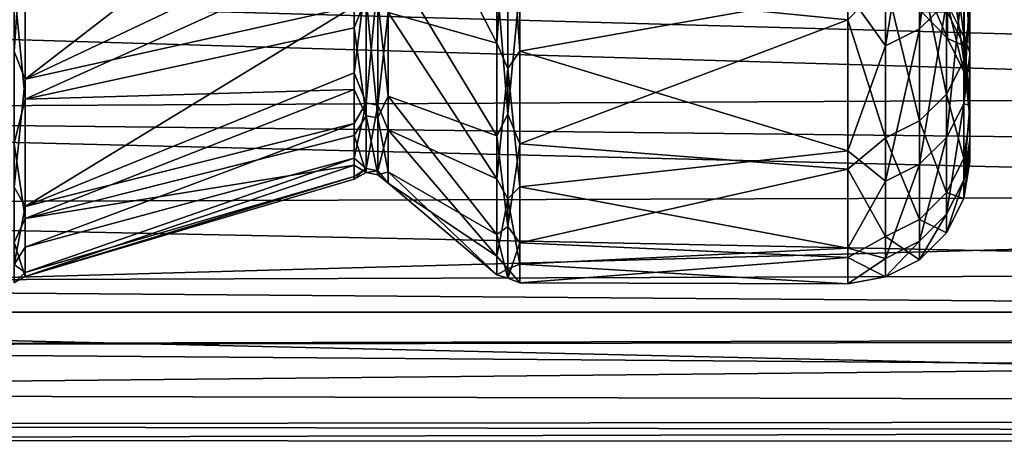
# Model space of a CAD drawing. Header units: millimetres. Extents: x -41 to 9, y -3 to 403.
# Tile 259 of 505: x -35.78 to -31.73, y 300.16 to 301.93. Entities that reach past the tile are written whole.
import ezdxf

# ---------------------------------------------------------------- set-up
doc = ezdxf.new("R2010")
doc.units = ezdxf.units.MM
doc.header["$LTSCALE"] = 81.481481
for name, color, linetype in [('1141', 7, 'CONTINUOUS'), ('1153', 7, 'CONTINUOUS'), ('1163', 7, 'CONTINUOUS'), ('1166', 7, 'CONTINUOUS'), ('1167', 7, 'CONTINUOUS'), ('1169', 7, 'CONTINUOUS'), ('1172', 7, 'CONTINUOUS'), ('1173', 7, 'CONTINUOUS'), ('1176', 7, 'CONTINUOUS'), ('1178', 7, 'CONTINUOUS'), ('1222', 7, 'CONTINUOUS'), ('1225', 7, 'CONTINUOUS')]:
    doc.layers.add(name, color=color, linetype=linetype)

msp = doc.modelspace()

# ---------------------------------------------------------------- linework, layer by layer
at = {"layer": '1141', "linetype": 'Continuous'}
for points in [[(-40.875, 301.8505, 55.1918), (-40.875, 302.327, 58.328), (-27.06, 324.1132, 53.2769), (-40.875, 301.8505, 55.1918)], [(-27.06, 324.0016, 52.2752), (-40.875, 301.8505, 55.1918), (-27.06, 324.1132, 53.2769), (-27.06, 324.0016, 52.2752)], [(-40.875, 301.9888, 45.6989), (-40.875, 301.6809, 48.8552), (-27.06, 324.046, 49.2555), (-40.875, 301.9888, 45.6989)], [(-27.06, 324.046, 49.2555), (-40.875, 301.6809, 48.8552), (-27.06, 323.968, 50.2605), (-27.06, 324.046, 49.2555)], [(-40.875, 301.6347, 52.0273), (-40.875, 301.8505, 55.1918), (-27.06, 324.0016, 52.2752), (-40.875, 301.6347, 52.0273)], [(-27.06, 323.9532, 51.2683), (-40.875, 301.6347, 52.0273), (-27.06, 324.0016, 52.2752), (-27.06, 323.9532, 51.2683)], [(-40.875, 301.6809, 48.8552), (-40.875, 301.6347, 52.0273), (-27.06, 323.968, 50.2605), (-40.875, 301.6809, 48.8552)], [(-27.06, 323.968, 50.2605), (-40.875, 301.6347, 52.0273), (-27.06, 323.9532, 51.2683), (-27.06, 323.968, 50.2605)]]:
    msp.add_3dface(points, dxfattribs=at)
at = {"layer": '1153', "linetype": 'Continuous'}
for points in [[(-32.375, 302.7909, 38.8261), (-32.375, 301.9323, 41.8583), (-33.7215, 302.0664, 41.3166), (-32.375, 302.7909, 38.8261)], [(-32.375, 302.0439, 60.5947), (-33.7215, 302.5952, 62.5588), (-33.7215, 301.8038, 59.5892), (-32.375, 302.0439, 60.5947)], [(-32.375, 301.9323, 41.8583), (-33.7215, 301.4238, 44.322), (-33.7215, 302.0664, 41.3166), (-32.375, 301.9323, 41.8583)], [(-32.375, 301.3951, 57.5101), (-32.375, 302.0439, 60.5947), (-33.7215, 301.8038, 59.5892), (-32.375, 301.3951, 57.5101)], [(-32.375, 301.9323, 41.8583), (-32.375, 301.3201, 44.9511), (-33.7215, 301.4238, 44.322), (-32.375, 301.9323, 41.8583)], [(-32.375, 301.3951, 57.5101), (-33.7215, 301.8038, 59.5892), (-33.7215, 301.2478, 56.5666), (-32.375, 301.3951, 57.5101)], [(-32.375, 301.3201, 44.9511), (-33.7215, 301.0188, 47.3685), (-33.7215, 301.4238, 44.322), (-32.375, 301.3201, 44.9511)], [(-32.375, 300.9965, 54.3835), (-32.375, 301.3951, 57.5101), (-33.7215, 301.2478, 56.5666), (-32.375, 300.9965, 54.3835)], [(-32.375, 301.3201, 44.9511), (-32.375, 300.9587, 48.084), (-33.7215, 301.0188, 47.3685), (-32.375, 301.3201, 44.9511)], [(-32.375, 300.9965, 54.3835), (-33.7215, 301.2478, 56.5666), (-33.7215, 300.9305, 53.5097), (-32.375, 300.9965, 54.3835)], [(-32.375, 300.9587, 48.084), (-33.7215, 300.854, 50.4374), (-33.7215, 301.0188, 47.3685), (-32.375, 300.9587, 48.084)], [(-32.375, 300.8507, 51.2349), (-32.375, 300.9965, 54.3835), (-33.7215, 300.9305, 53.5097), (-32.375, 300.8507, 51.2349)], [(-32.375, 300.9587, 48.084), (-32.375, 300.8507, 51.2349), (-33.7215, 300.854, 50.4374), (-32.375, 300.9587, 48.084)], [(-32.375, 300.8507, 51.2349), (-33.7215, 300.9305, 53.5097), (-33.7215, 300.854, 50.4374), (-32.375, 300.8507, 51.2349)]]:
    msp.add_3dface(points, dxfattribs=at)
at = {"layer": '1163', "linetype": 'Continuous'}
for points in [[(-31.9663, 302.3838, 57.3288), (-31.8983, 301.8598, 54.2932), (-31.9663, 301.9965, 54.2814), (-31.9663, 302.3838, 57.3288)], [(-31.8983, 302.2485, 57.3515), (-31.8983, 301.8598, 54.2932), (-31.9663, 302.3838, 57.3288), (-31.8983, 302.2485, 57.3515)], [(-31.875, 302.2764, 58.3491), (-31.875, 301.7984, 55.2093), (-31.8983, 302.2485, 57.3515), (-31.875, 302.2764, 58.3491)], [(-31.8983, 302.2485, 57.3515), (-31.875, 301.7984, 55.2093), (-31.8983, 301.8598, 54.2932), (-31.8983, 302.2485, 57.3515)], [(-31.8983, 301.8255, 48.1324), (-31.8983, 302.18, 45.07), (-31.9663, 301.9623, 48.1427), (-31.8983, 301.8255, 48.1324)], [(-31.8983, 301.8255, 48.1324), (-31.875, 301.9338, 45.7039), (-31.8983, 302.18, 45.07), (-31.8983, 301.8255, 48.1324)], [(-31.9663, 301.9965, 54.2814), (-31.9663, 301.8557, 51.2128), (-32.0726, 302.1063, 54.2719), (-31.9663, 301.9965, 54.2814)], [(-32.0726, 302.1063, 54.2719), (-31.9663, 301.8557, 51.2128), (-32.0726, 301.9659, 51.2121), (-32.0726, 302.1063, 54.2719)], [(-31.8983, 301.8598, 54.2932), (-31.8983, 301.7185, 51.2135), (-31.9663, 301.9965, 54.2814), (-31.8983, 301.8598, 54.2932)], [(-31.9663, 301.9965, 54.2814), (-31.8983, 301.7185, 51.2135), (-31.9663, 301.8557, 51.2128), (-31.9663, 301.9965, 54.2814)], [(-31.9663, 301.8557, 51.2128), (-31.9663, 301.9623, 48.1427), (-32.0726, 301.9659, 51.2121), (-31.9663, 301.8557, 51.2128)], [(-31.9663, 301.8557, 51.2128), (-31.8983, 301.8255, 48.1324), (-31.9663, 301.9623, 48.1427), (-31.9663, 301.8557, 51.2128)], [(-31.875, 301.6265, 48.8643), (-31.875, 301.9338, 45.7039), (-31.8983, 301.8255, 48.1324), (-31.875, 301.6265, 48.8643)], [(-31.8983, 301.7185, 51.2135), (-31.8983, 301.8255, 48.1324), (-31.9663, 301.8557, 51.2128), (-31.8983, 301.7185, 51.2135)], [(-31.875, 301.7984, 55.2093), (-31.875, 301.5812, 52.0405), (-31.8983, 301.8598, 54.2932), (-31.875, 301.7984, 55.2093)], [(-31.8983, 301.8598, 54.2932), (-31.875, 301.5812, 52.0405), (-31.8983, 301.7185, 51.2135), (-31.8983, 301.8598, 54.2932)], [(-31.8983, 301.7185, 51.2135), (-31.875, 301.6265, 48.8643), (-31.8983, 301.8255, 48.1324), (-31.8983, 301.7185, 51.2135)], [(-31.875, 301.5812, 52.0405), (-31.875, 301.6265, 48.8643), (-31.8983, 301.7185, 51.2135), (-31.875, 301.5812, 52.0405)]]:
    msp.add_3dface(points, dxfattribs=at)
at = {"layer": '1166', "linetype": 'Continuous'}
for points in [[(-31.875, 301.7909, 56.8213), (-31.875, 302.2764, 58.3491), (-31.875, 302.0641, 58.3952), (-31.875, 301.7909, 56.8213)], [(-31.875, 301.583, 55.2374), (-31.875, 302.2764, 58.3491), (-31.875, 301.7909, 56.8213), (-31.875, 301.583, 55.2374)], [(-31.875, 301.7984, 55.2093), (-31.875, 302.2764, 58.3491), (-31.875, 301.583, 55.2374), (-31.875, 301.7984, 55.2093)], [(-31.875, 301.9706, 44.1016), (-31.875, 301.9338, 45.7039), (-31.875, 301.7181, 45.6788), (-31.875, 301.9706, 44.1016)], [(-31.875, 301.9338, 45.7039), (-31.875, 301.6265, 48.8643), (-31.875, 301.7181, 45.6788), (-31.875, 301.9338, 45.7039)], [(-31.875, 301.4407, 53.6467), (-31.875, 301.7984, 55.2093), (-31.875, 301.583, 55.2374), (-31.875, 301.4407, 53.6467)], [(-31.875, 301.3643, 52.0513), (-31.875, 301.7984, 55.2093), (-31.875, 301.4407, 53.6467), (-31.875, 301.3643, 52.0513)], [(-31.875, 301.5812, 52.0405), (-31.875, 301.7984, 55.2093), (-31.875, 301.3643, 52.0513), (-31.875, 301.5812, 52.0405)], [(-31.875, 301.7181, 45.6788), (-31.875, 301.6265, 48.8643), (-31.875, 301.5309, 47.2647), (-31.875, 301.7181, 45.6788)], [(-31.875, 301.5309, 47.2647), (-31.875, 301.6265, 48.8643), (-31.875, 301.4095, 48.8571), (-31.875, 301.5309, 47.2647)], [(-31.875, 301.6265, 48.8643), (-31.875, 301.5812, 52.0405), (-31.875, 301.4095, 48.8571), (-31.875, 301.6265, 48.8643)], [(-31.875, 301.3539, 50.4537), (-31.875, 301.5812, 52.0405), (-31.875, 301.3643, 52.0513), (-31.875, 301.3539, 50.4537)], [(-31.875, 301.4095, 48.8571), (-31.875, 301.5812, 52.0405), (-31.875, 301.3539, 50.4537), (-31.875, 301.4095, 48.8571)]]:
    msp.add_3dface(points, dxfattribs=at)
at = {"layer": '1167', "linetype": 'Continuous'}
for points in [[(-32.375, 301.9323, 41.8583), (-32.375, 302.7909, 38.8261), (-32.2209, 302.0924, 41.3133), (-32.375, 301.9323, 41.8583)], [(-31.9706, 302.7907, 62.4938), (-32.0814, 301.8957, 59.5632), (-31.9706, 302.0036, 59.539), (-31.9706, 302.7907, 62.4938)], [(-32.0814, 302.685, 62.5265), (-32.0814, 301.8957, 59.5632), (-31.9706, 302.7907, 62.4938), (-32.0814, 302.685, 62.5265)], [(-32.0814, 302.685, 62.5265), (-32.2209, 301.8264, 59.5788), (-32.0814, 301.8957, 59.5632), (-32.0814, 302.685, 62.5265)], [(-32.2209, 302.6172, 62.5474), (-32.2209, 301.8264, 59.5788), (-32.0814, 302.685, 62.5265), (-32.2209, 302.6172, 62.5474)], [(-32.2209, 302.6172, 62.5474), (-32.375, 302.0439, 60.5947), (-32.2209, 301.8264, 59.5788), (-32.2209, 302.6172, 62.5474)], [(-31.8995, 302.4036, 41.3928), (-31.8995, 301.7657, 44.3722), (-31.9706, 302.2684, 41.3583), (-31.8995, 302.4036, 41.3928)], [(-31.8995, 302.4036, 41.3928), (-31.875, 301.9706, 44.1016), (-31.8995, 301.7657, 44.3722), (-31.8995, 302.4036, 41.3928)], [(-31.9706, 301.6282, 44.3484), (-32.0814, 302.1612, 41.3309), (-31.9706, 302.2684, 41.3583), (-31.9706, 301.6282, 44.3484)], [(-31.8995, 301.7657, 44.3722), (-31.9706, 301.6282, 44.3484), (-31.9706, 302.2684, 41.3583), (-31.8995, 301.7657, 44.3722)], [(-32.0814, 301.5192, 44.3295), (-32.2209, 302.0924, 41.3133), (-32.0814, 302.1612, 41.3309), (-32.0814, 301.5192, 44.3295)], [(-32.0814, 301.5192, 44.3295), (-32.0814, 302.1612, 41.3309), (-31.9706, 301.6282, 44.3484), (-32.0814, 301.5192, 44.3295)], [(-31.8995, 302.1398, 59.5084), (-31.9706, 302.0036, 59.539), (-31.9706, 301.4508, 56.5315), (-31.8995, 302.1398, 59.5084)], [(-31.8995, 301.5889, 56.5117), (-31.8995, 302.1398, 59.5084), (-31.9706, 301.4508, 56.5315), (-31.8995, 301.5889, 56.5117)], [(-31.8995, 301.5889, 56.5117), (-31.875, 302.0641, 58.3952), (-31.8995, 302.1398, 59.5084), (-31.8995, 301.5889, 56.5117)], [(-32.2209, 301.4492, 44.3174), (-32.375, 301.9323, 41.8583), (-32.2209, 302.0924, 41.3133), (-32.2209, 301.4492, 44.3174)], [(-32.2209, 301.4492, 44.3174), (-32.2209, 302.0924, 41.3133), (-32.0814, 301.5192, 44.3295), (-32.2209, 301.4492, 44.3174)], [(-31.875, 301.7909, 56.8213), (-31.875, 302.0641, 58.3952), (-31.8995, 301.5889, 56.5117), (-31.875, 301.7909, 56.8213)], [(-32.375, 302.0439, 60.5947), (-32.375, 301.3951, 57.5101), (-32.2209, 301.8264, 59.5788), (-32.375, 302.0439, 60.5947)], [(-32.0814, 301.8957, 59.5632), (-32.0814, 301.3413, 56.5472), (-31.9706, 302.0036, 59.539), (-32.0814, 301.8957, 59.5632)], [(-31.9706, 302.0036, 59.539), (-32.0814, 301.3413, 56.5472), (-31.9706, 301.4508, 56.5315), (-31.9706, 302.0036, 59.539)], [(-31.875, 301.9706, 44.1016), (-31.875, 301.7181, 45.6788), (-31.8995, 301.7657, 44.3722), (-31.875, 301.9706, 44.1016)], [(-32.375, 301.3201, 44.9511), (-32.375, 301.9323, 41.8583), (-32.2209, 301.4492, 44.3174), (-32.375, 301.3201, 44.9511)], [(-32.2209, 301.8264, 59.5788), (-32.2209, 301.271, 56.5573), (-32.0814, 301.8957, 59.5632), (-32.2209, 301.8264, 59.5788)], [(-32.0814, 301.8957, 59.5632), (-32.2209, 301.271, 56.5573), (-32.0814, 301.3413, 56.5472), (-32.0814, 301.8957, 59.5632)], [(-32.2209, 301.8264, 59.5788), (-32.375, 301.3951, 57.5101), (-32.2209, 301.271, 56.5573), (-32.2209, 301.8264, 59.5788)], [(-31.8995, 301.7657, 44.3722), (-31.8995, 301.3635, 47.3925), (-31.9706, 301.6282, 44.3484), (-31.8995, 301.7657, 44.3722)], [(-31.875, 301.583, 55.2374), (-31.875, 301.7909, 56.8213), (-31.8995, 301.5889, 56.5117), (-31.875, 301.583, 55.2374)], [(-31.875, 301.7181, 45.6788), (-31.875, 301.5309, 47.2647), (-31.8995, 301.7657, 44.3722), (-31.875, 301.7181, 45.6788)], [(-31.8995, 301.7657, 44.3722), (-31.875, 301.5309, 47.2647), (-31.8995, 301.3635, 47.3925), (-31.8995, 301.7657, 44.3722)], [(-31.9706, 301.2246, 47.3795), (-32.0814, 301.5192, 44.3295), (-31.9706, 301.6282, 44.3484), (-31.9706, 301.2246, 47.3795)], [(-31.8995, 301.3635, 47.3925), (-31.9706, 301.2246, 47.3795), (-31.9706, 301.6282, 44.3484), (-31.8995, 301.3635, 47.3925)], [(-31.8995, 301.5889, 56.5117), (-31.9706, 301.4508, 56.5315), (-31.9706, 301.1357, 53.4899), (-31.8995, 301.5889, 56.5117)], [(-31.8995, 301.2749, 53.481), (-31.8995, 301.5889, 56.5117), (-31.9706, 301.1357, 53.4899), (-31.8995, 301.2749, 53.481)], [(-31.8995, 301.2749, 53.481), (-31.875, 301.583, 55.2374), (-31.8995, 301.5889, 56.5117), (-31.8995, 301.2749, 53.481)], [(-31.875, 301.4407, 53.6467), (-31.875, 301.583, 55.2374), (-31.8995, 301.2749, 53.481), (-31.875, 301.4407, 53.6467)], [(-31.875, 301.5309, 47.2647), (-31.875, 301.4095, 48.8571), (-31.8995, 301.3635, 47.3925), (-31.875, 301.5309, 47.2647)], [(-32.0814, 301.1144, 47.3692), (-32.2209, 301.4492, 44.3174), (-32.0814, 301.5192, 44.3295), (-32.0814, 301.1144, 47.3692)], [(-32.0814, 301.1144, 47.3692), (-32.0814, 301.5192, 44.3295), (-31.9706, 301.2246, 47.3795), (-32.0814, 301.1144, 47.3692)], [(-32.2209, 301.0438, 47.3626), (-32.375, 301.3201, 44.9511), (-32.2209, 301.4492, 44.3174), (-32.2209, 301.0438, 47.3626)], [(-32.2209, 301.0438, 47.3626), (-32.2209, 301.4492, 44.3174), (-32.0814, 301.1144, 47.3692), (-32.2209, 301.0438, 47.3626)], [(-32.0814, 301.3413, 56.5472), (-32.0814, 301.0252, 53.497), (-31.9706, 301.4508, 56.5315), (-32.0814, 301.3413, 56.5472)], [(-31.9706, 301.4508, 56.5315), (-32.0814, 301.0252, 53.497), (-31.9706, 301.1357, 53.4899), (-31.9706, 301.4508, 56.5315)], [(-31.875, 301.3643, 52.0513), (-31.875, 301.4407, 53.6467), (-31.8995, 301.2749, 53.481), (-31.875, 301.3643, 52.0513)], [(-31.875, 301.4095, 48.8571), (-31.875, 301.3539, 50.4537), (-31.8995, 301.1996, 50.435), (-31.875, 301.4095, 48.8571)], [(-31.8995, 301.3635, 47.3925), (-31.875, 301.4095, 48.8571), (-31.8995, 301.1996, 50.435), (-31.8995, 301.3635, 47.3925)], [(-32.375, 301.3951, 57.5101), (-32.375, 300.9965, 54.3835), (-32.2209, 301.271, 56.5573), (-32.375, 301.3951, 57.5101)], [(-31.8995, 301.3635, 47.3925), (-31.8995, 301.1996, 50.435), (-31.9706, 301.2246, 47.3795), (-31.8995, 301.3635, 47.3925)], [(-31.875, 301.3539, 50.4537), (-31.875, 301.3643, 52.0513), (-31.8995, 301.1996, 50.435), (-31.875, 301.3539, 50.4537)], [(-31.8995, 301.1996, 50.435), (-31.875, 301.3643, 52.0513), (-31.8995, 301.2749, 53.481), (-31.8995, 301.1996, 50.435)], [(-32.2209, 301.271, 56.5573), (-32.2209, 300.9544, 53.5015), (-32.0814, 301.3413, 56.5472), (-32.2209, 301.271, 56.5573)], [(-32.0814, 301.3413, 56.5472), (-32.2209, 300.9544, 53.5015), (-32.0814, 301.0252, 53.497), (-32.0814, 301.3413, 56.5472)], [(-32.375, 300.9587, 48.084), (-32.375, 301.3201, 44.9511), (-32.2209, 301.0438, 47.3626), (-32.375, 300.9587, 48.084)], [(-32.2209, 301.271, 56.5573), (-32.375, 300.9965, 54.3835), (-32.2209, 300.9544, 53.5015), (-32.2209, 301.271, 56.5573)], [(-31.8995, 301.1996, 50.435), (-31.8995, 301.2749, 53.481), (-31.9706, 301.0601, 50.433), (-31.8995, 301.1996, 50.435)], [(-31.8995, 301.2749, 53.481), (-31.9706, 301.1357, 53.4899), (-31.9706, 301.0601, 50.433), (-31.8995, 301.2749, 53.481)], [(-31.9706, 301.0601, 50.433), (-32.0814, 301.1144, 47.3692), (-31.9706, 301.2246, 47.3795), (-31.9706, 301.0601, 50.433)], [(-31.8995, 301.1996, 50.435), (-31.9706, 301.0601, 50.433), (-31.9706, 301.2246, 47.3795), (-31.8995, 301.1996, 50.435)], [(-32.0814, 301.0252, 53.497), (-32.0814, 300.9494, 50.4313), (-31.9706, 301.1357, 53.4899), (-32.0814, 301.0252, 53.497)], [(-31.9706, 301.1357, 53.4899), (-32.0814, 300.9494, 50.4313), (-31.9706, 301.0601, 50.433), (-31.9706, 301.1357, 53.4899)], [(-32.0814, 300.9494, 50.4313), (-32.2209, 301.0438, 47.3626), (-32.0814, 301.1144, 47.3692), (-32.0814, 300.9494, 50.4313)], [(-32.0814, 300.9494, 50.4313), (-32.0814, 301.1144, 47.3692), (-31.9706, 301.0601, 50.433), (-32.0814, 300.9494, 50.4313)], [(-32.2209, 300.8785, 50.4303), (-32.375, 300.9587, 48.084), (-32.2209, 301.0438, 47.3626), (-32.2209, 300.8785, 50.4303)], [(-32.2209, 300.8785, 50.4303), (-32.2209, 301.0438, 47.3626), (-32.0814, 300.9494, 50.4313), (-32.2209, 300.8785, 50.4303)], [(-32.2209, 300.9544, 53.5015), (-32.2209, 300.8785, 50.4303), (-32.0814, 301.0252, 53.497), (-32.2209, 300.9544, 53.5015)], [(-32.0814, 301.0252, 53.497), (-32.2209, 300.8785, 50.4303), (-32.0814, 300.9494, 50.4313), (-32.0814, 301.0252, 53.497)], [(-32.375, 300.9965, 54.3835), (-32.375, 300.8507, 51.2349), (-32.2209, 300.9544, 53.5015), (-32.375, 300.9965, 54.3835)], [(-32.375, 300.8507, 51.2349), (-32.375, 300.9587, 48.084), (-32.2209, 300.8785, 50.4303), (-32.375, 300.8507, 51.2349)], [(-32.2209, 300.9544, 53.5015), (-32.375, 300.8507, 51.2349), (-32.2209, 300.8785, 50.4303), (-32.2209, 300.9544, 53.5015)]]:
    msp.add_3dface(points, dxfattribs=at)
at = {"layer": '1169', "linetype": 'Continuous'}
for points in [[(-35.7977, 301.8027, 59.5841), (-35.7533, 302.4602, 62.0886), (-35.7977, 302.5939, 62.5546), (-35.7977, 301.8027, 59.5841)], [(-35.7533, 301.6899, 59.0331), (-35.7533, 302.4602, 62.0886), (-35.7977, 301.8027, 59.5841), (-35.7533, 301.6899, 59.0331)], [(-35.7533, 302.3447, 40.3101), (-35.7533, 301.6067, 43.3742), (-35.7977, 302.0688, 41.3073), (-35.7533, 302.3447, 40.3101)], [(-35.7977, 302.0688, 41.3073), (-35.7533, 301.6067, 43.3742), (-35.7977, 301.4253, 44.3132), (-35.7977, 302.0688, 41.3073)], [(-35.7977, 301.2469, 56.5607), (-35.7533, 301.6899, 59.0331), (-35.7977, 301.8027, 59.5841), (-35.7977, 301.2469, 56.5607)], [(-35.7533, 301.1677, 55.9243), (-35.7533, 301.6899, 59.0331), (-35.7977, 301.2469, 56.5607), (-35.7533, 301.1677, 55.9243)], [(-35.7533, 301.6067, 43.3742), (-35.7533, 301.1177, 46.4875), (-35.7977, 301.4253, 44.3132), (-35.7533, 301.6067, 43.3742)], [(-35.7977, 301.4253, 44.3132), (-35.7533, 301.1177, 46.4875), (-35.7977, 301.0195, 47.3604), (-35.7977, 301.4253, 44.3132)], [(-35.7977, 300.9301, 53.5031), (-35.7533, 301.1677, 55.9243), (-35.7977, 301.2469, 56.5607), (-35.7977, 300.9301, 53.5031)], [(-35.7533, 301.0009, 54.3561), (-35.7533, 301.1677, 55.9243), (-35.7977, 300.9301, 53.5031), (-35.7533, 301.0009, 54.3561)], [(-35.7533, 301.1177, 46.4875), (-35.7533, 300.8807, 49.6302), (-35.7977, 301.0195, 47.3604), (-35.7533, 301.1177, 46.4875)], [(-35.7977, 301.0195, 47.3604), (-35.7533, 300.8807, 49.6302), (-35.7977, 300.8542, 50.43), (-35.7977, 301.0195, 47.3604)], [(-35.7533, 300.8974, 52.7826), (-35.7533, 301.0009, 54.3561), (-35.7977, 300.9301, 53.5031), (-35.7533, 300.8974, 52.7826)], [(-35.7977, 300.8542, 50.43), (-35.7533, 300.8974, 52.7826), (-35.7977, 300.9301, 53.5031), (-35.7977, 300.8542, 50.43)], [(-35.7533, 300.8807, 49.6302), (-35.7533, 300.8974, 52.7826), (-35.7977, 300.8542, 50.43), (-35.7533, 300.8807, 49.6302)]]:
    msp.add_3dface(points, dxfattribs=at)
at = {"layer": '1172', "linetype": 'Continuous'}
for points in [[(-34.402, 302.3275, 59.9623), (-34.402, 302.7301, 61.5117), (-35.7533, 301.6899, 59.0331), (-34.402, 302.3275, 59.9623)], [(-35.7533, 301.6899, 59.0331), (-34.402, 302.7301, 61.5117), (-35.7533, 302.4602, 62.0886), (-35.7533, 301.6899, 59.0331)], [(-35.7533, 302.3447, 40.3101), (-34.402, 302.2187, 42.5078), (-35.7533, 301.6067, 43.3742), (-35.7533, 302.3447, 40.3101)], [(-34.402, 301.9892, 58.3974), (-34.402, 302.3275, 59.9623), (-35.7533, 301.6899, 59.0331), (-34.402, 301.9892, 58.3974)], [(-34.402, 302.2187, 42.5078), (-34.402, 301.9001, 44.076), (-35.7533, 301.6067, 43.3742), (-34.402, 302.2187, 42.5078)], [(-34.402, 301.7159, 56.8196), (-34.402, 301.9892, 58.3974), (-35.7533, 301.1677, 55.9243), (-34.402, 301.7159, 56.8196)], [(-35.7533, 301.1677, 55.9243), (-34.402, 301.9892, 58.3974), (-35.7533, 301.6899, 59.0331), (-35.7533, 301.1677, 55.9243)], [(-34.402, 301.9001, 44.076), (-34.402, 301.6466, 45.656), (-35.7533, 301.6067, 43.3742), (-34.402, 301.9001, 44.076)], [(-34.402, 301.5081, 55.2324), (-34.402, 301.7159, 56.8196), (-35.7533, 301.1677, 55.9243), (-34.402, 301.5081, 55.2324)], [(-35.7533, 301.6067, 43.3742), (-34.402, 301.6466, 45.656), (-35.7533, 301.1177, 46.4875), (-35.7533, 301.6067, 43.3742)], [(-34.402, 301.6466, 45.656), (-34.402, 301.4586, 47.2452), (-35.7533, 301.1177, 46.4875), (-34.402, 301.6466, 45.656)], [(-34.402, 301.3661, 53.6383), (-34.402, 301.5081, 55.2324), (-35.7533, 301.0009, 54.3561), (-34.402, 301.3661, 53.6383)], [(-35.7533, 301.0009, 54.3561), (-34.402, 301.5081, 55.2324), (-35.7533, 301.1677, 55.9243), (-35.7533, 301.0009, 54.3561)], [(-34.402, 301.4586, 47.2452), (-34.402, 301.3363, 48.841), (-35.7533, 301.1177, 46.4875), (-34.402, 301.4586, 47.2452)], [(-34.402, 301.2901, 52.0401), (-34.402, 301.3661, 53.6383), (-35.7533, 300.8974, 52.7826), (-34.402, 301.2901, 52.0401)], [(-35.7533, 300.8974, 52.7826), (-34.402, 301.3661, 53.6383), (-35.7533, 301.0009, 54.3561), (-35.7533, 300.8974, 52.7826)], [(-34.402, 301.3363, 48.841), (-34.402, 301.2801, 50.4403), (-35.7533, 300.8807, 49.6302), (-34.402, 301.3363, 48.841)], [(-35.7533, 301.1177, 46.4875), (-34.402, 301.3363, 48.841), (-35.7533, 300.8807, 49.6302), (-35.7533, 301.1177, 46.4875)], [(-34.402, 301.2801, 50.4403), (-34.402, 301.2901, 52.0401), (-35.7533, 300.8807, 49.6302), (-34.402, 301.2801, 50.4403)], [(-35.7533, 300.8807, 49.6302), (-34.402, 301.2901, 52.0401), (-35.7533, 300.8974, 52.7826), (-35.7533, 300.8807, 49.6302)]]:
    msp.add_3dface(points, dxfattribs=at)
at = {"layer": '1173', "linetype": 'Continuous'}
for points in [[(-34.402, 301.9001, 44.076), (-34.402, 302.2187, 42.5078), (-34.3534, 302.0226, 43.4673), (-34.402, 301.9001, 44.076)], [(-34.2626, 302.1924, 42.5013), (-34.2626, 301.6198, 45.6517), (-34.3051, 302.0134, 43.4654), (-34.2626, 302.1924, 42.5013)], [(-34.3534, 302.109, 58.9559), (-34.402, 301.7159, 56.8196), (-34.3534, 301.5917, 55.8811), (-34.3534, 302.109, 58.9559)], [(-34.402, 301.9892, 58.3974), (-34.402, 301.7159, 56.8196), (-34.3534, 302.109, 58.9559), (-34.402, 301.9892, 58.3974)], [(-34.3534, 302.109, 58.9559), (-34.3534, 301.5917, 55.8811), (-34.3051, 302.0998, 58.9578), (-34.3534, 302.109, 58.9559)], [(-34.3534, 301.5917, 55.8811), (-34.3051, 301.5824, 55.8823), (-34.3051, 302.0998, 58.9578), (-34.3534, 301.5917, 55.8811)], [(-34.3051, 301.5824, 55.8823), (-34.2626, 301.9628, 58.404), (-34.3051, 302.0998, 58.9578), (-34.3051, 301.5824, 55.8823)], [(-34.3534, 301.5396, 46.5476), (-34.402, 301.9001, 44.076), (-34.3534, 302.0226, 43.4673), (-34.3534, 301.5396, 46.5476)], [(-34.3534, 301.5396, 46.5476), (-34.3534, 302.0226, 43.4673), (-34.3051, 301.5303, 46.5465), (-34.3534, 301.5396, 46.5476)], [(-34.3534, 302.0226, 43.4673), (-34.3051, 302.0134, 43.4654), (-34.3051, 301.5303, 46.5465), (-34.3534, 302.0226, 43.4673)], [(-34.3051, 302.0134, 43.4654), (-34.2626, 301.6198, 45.6517), (-34.3051, 301.5303, 46.5465), (-34.3051, 302.0134, 43.4654)], [(-34.2626, 301.4813, 55.2372), (-34.2626, 301.9628, 58.404), (-34.3051, 301.5824, 55.8823), (-34.2626, 301.4813, 55.2372)], [(-34.402, 301.6466, 45.656), (-34.402, 301.9001, 44.076), (-34.3534, 301.5396, 46.5476), (-34.402, 301.6466, 45.656)], [(-34.402, 301.7159, 56.8196), (-34.402, 301.5081, 55.2324), (-34.3534, 301.5917, 55.8811), (-34.402, 301.7159, 56.8196)], [(-34.402, 301.4586, 47.2452), (-34.402, 301.6466, 45.656), (-34.3534, 301.5396, 46.5476), (-34.402, 301.4586, 47.2452)], [(-34.2626, 301.6198, 45.6517), (-34.2626, 301.3093, 48.8386), (-34.3051, 301.5303, 46.5465), (-34.2626, 301.6198, 45.6517)], [(-34.3534, 301.5917, 55.8811), (-34.402, 301.3661, 53.6383), (-34.3534, 301.3235, 52.7747), (-34.3534, 301.5917, 55.8811)], [(-34.402, 301.5081, 55.2324), (-34.402, 301.3661, 53.6383), (-34.3534, 301.5917, 55.8811), (-34.402, 301.5081, 55.2324)], [(-34.3534, 301.5917, 55.8811), (-34.3534, 301.3235, 52.7747), (-34.3051, 301.5824, 55.8823), (-34.3534, 301.5917, 55.8811)], [(-34.3534, 301.3235, 52.7747), (-34.3051, 301.3141, 52.7752), (-34.3051, 301.5824, 55.8823), (-34.3534, 301.3235, 52.7747)], [(-34.3051, 301.3141, 52.7752), (-34.2626, 301.4813, 55.2372), (-34.3051, 301.5824, 55.8823), (-34.3051, 301.3141, 52.7752)], [(-34.3534, 301.3061, 49.6568), (-34.402, 301.4586, 47.2452), (-34.3534, 301.5396, 46.5476), (-34.3534, 301.3061, 49.6568)], [(-34.3534, 301.3061, 49.6568), (-34.3534, 301.5396, 46.5476), (-34.3051, 301.2967, 49.6565), (-34.3534, 301.3061, 49.6568)], [(-34.3534, 301.5396, 46.5476), (-34.3051, 301.5303, 46.5465), (-34.3051, 301.2967, 49.6565), (-34.3534, 301.5396, 46.5476)], [(-34.3051, 301.5303, 46.5465), (-34.2626, 301.3093, 48.8386), (-34.3051, 301.2967, 49.6565), (-34.3051, 301.5303, 46.5465)], [(-34.402, 301.3363, 48.841), (-34.402, 301.4586, 47.2452), (-34.3534, 301.3061, 49.6568), (-34.402, 301.3363, 48.841)], [(-34.2626, 301.2629, 52.0409), (-34.2626, 301.4813, 55.2372), (-34.3051, 301.3141, 52.7752), (-34.2626, 301.2629, 52.0409)], [(-34.402, 301.3661, 53.6383), (-34.402, 301.2901, 52.0401), (-34.3534, 301.3235, 52.7747), (-34.402, 301.3661, 53.6383)], [(-34.402, 301.2801, 50.4403), (-34.402, 301.3363, 48.841), (-34.3534, 301.3061, 49.6568), (-34.402, 301.2801, 50.4403)], [(-34.3534, 301.3235, 52.7747), (-34.402, 301.2801, 50.4403), (-34.3534, 301.3061, 49.6568), (-34.3534, 301.3235, 52.7747)], [(-34.402, 301.2901, 52.0401), (-34.402, 301.2801, 50.4403), (-34.3534, 301.3235, 52.7747), (-34.402, 301.2901, 52.0401)], [(-34.3534, 301.3235, 52.7747), (-34.3534, 301.3061, 49.6568), (-34.3051, 301.3141, 52.7752), (-34.3534, 301.3235, 52.7747)], [(-34.3534, 301.3061, 49.6568), (-34.3051, 301.2967, 49.6565), (-34.3051, 301.3141, 52.7752), (-34.3534, 301.3061, 49.6568)], [(-34.3051, 301.2967, 49.6565), (-34.2626, 301.2629, 52.0409), (-34.3051, 301.3141, 52.7752), (-34.3051, 301.2967, 49.6565)], [(-34.2626, 301.3093, 48.8386), (-34.2626, 301.2629, 52.0409), (-34.3051, 301.2967, 49.6565), (-34.2626, 301.3093, 48.8386)]]:
    msp.add_3dface(points, dxfattribs=at)
at = {"layer": '1176', "linetype": 'Continuous'}
for points in [[(-33.8164, 301.8369, 59.5817), (-33.7719, 302.5112, 62.2529), (-33.8164, 302.6276, 62.5488), (-33.8164, 301.8369, 59.5817)], [(-33.7215, 302.5952, 62.5588), (-33.7719, 302.5112, 62.2529), (-33.7215, 301.8038, 59.5892), (-33.7215, 302.5952, 62.5588)], [(-33.7719, 301.7329, 59.226), (-33.7719, 302.5112, 62.2529), (-33.8164, 301.8369, 59.5817), (-33.7719, 301.7329, 59.226)], [(-33.7719, 302.5112, 62.2529), (-33.7719, 301.7329, 59.226), (-33.7215, 301.8038, 59.5892), (-33.7719, 302.5112, 62.2529)], [(-33.7719, 302.2507, 40.6547), (-33.7719, 301.5456, 43.6995), (-33.8164, 302.0993, 41.325), (-33.7719, 302.2507, 40.6547)], [(-33.7719, 301.5456, 43.6995), (-33.7719, 302.2507, 40.6547), (-33.7215, 302.0664, 41.3166), (-33.7719, 301.5456, 43.6995)], [(-33.8164, 302.0993, 41.325), (-33.7719, 301.5456, 43.6995), (-33.8164, 301.4572, 44.3277), (-33.8164, 302.0993, 41.325)], [(-33.7215, 301.4238, 44.322), (-33.7719, 301.5456, 43.6995), (-33.7215, 302.0664, 41.3166), (-33.7215, 301.4238, 44.322)], [(-33.8164, 301.2813, 56.5618), (-33.7719, 301.7329, 59.226), (-33.8164, 301.8369, 59.5817), (-33.8164, 301.2813, 56.5618)], [(-33.7215, 301.8038, 59.5892), (-33.7719, 301.7329, 59.226), (-33.7215, 301.2478, 56.5666), (-33.7215, 301.8038, 59.5892)], [(-33.7719, 301.1986, 56.1466), (-33.7719, 301.7329, 59.226), (-33.8164, 301.2813, 56.5618), (-33.7719, 301.1986, 56.1466)], [(-33.7719, 301.7329, 59.226), (-33.7719, 301.1986, 56.1466), (-33.7215, 301.2478, 56.5666), (-33.7719, 301.7329, 59.226)], [(-33.7719, 301.5456, 43.6995), (-33.7719, 301.0857, 46.7909), (-33.8164, 301.4572, 44.3277), (-33.7719, 301.5456, 43.6995)], [(-33.7719, 301.0857, 46.7909), (-33.7719, 301.5456, 43.6995), (-33.7215, 301.4238, 44.322), (-33.7719, 301.0857, 46.7909)], [(-33.8164, 301.4572, 44.3277), (-33.7719, 301.0857, 46.7909), (-33.8164, 301.0526, 47.3716), (-33.8164, 301.4572, 44.3277)], [(-33.7215, 301.0188, 47.3685), (-33.7719, 301.0857, 46.7909), (-33.7215, 301.4238, 44.322), (-33.7215, 301.0188, 47.3685)], [(-33.8164, 300.9644, 53.5075), (-33.7719, 301.1986, 56.1466), (-33.8164, 301.2813, 56.5618), (-33.8164, 300.9644, 53.5075)], [(-33.7215, 301.2478, 56.5666), (-33.7719, 301.1986, 56.1466), (-33.7215, 300.9305, 53.5097), (-33.7215, 301.2478, 56.5666)], [(-33.7719, 300.9116, 53.0344), (-33.7719, 301.1986, 56.1466), (-33.8164, 300.9644, 53.5075), (-33.7719, 300.9116, 53.0344)], [(-33.7719, 301.1986, 56.1466), (-33.7719, 300.9116, 53.0344), (-33.7215, 300.9305, 53.5097), (-33.7719, 301.1986, 56.1466)], [(-33.7719, 301.0857, 46.7909), (-33.7719, 300.8739, 49.9092), (-33.8164, 301.0526, 47.3716), (-33.7719, 301.0857, 46.7909)], [(-33.7719, 300.8739, 49.9092), (-33.7719, 301.0857, 46.7909), (-33.7215, 301.0188, 47.3685), (-33.7719, 300.8739, 49.9092)], [(-33.8164, 301.0526, 47.3716), (-33.7719, 300.8739, 49.9092), (-33.8164, 300.8879, 50.4378), (-33.8164, 301.0526, 47.3716)], [(-33.7215, 300.854, 50.4374), (-33.7719, 300.8739, 49.9092), (-33.7215, 301.0188, 47.3685), (-33.7215, 300.854, 50.4374)], [(-33.8164, 300.8879, 50.4378), (-33.7719, 300.9116, 53.0344), (-33.8164, 300.9644, 53.5075), (-33.8164, 300.8879, 50.4378)], [(-33.7215, 300.9305, 53.5097), (-33.7719, 300.9116, 53.0344), (-33.7215, 300.854, 50.4374), (-33.7215, 300.9305, 53.5097)], [(-33.7719, 300.8739, 49.9092), (-33.7719, 300.9116, 53.0344), (-33.8164, 300.8879, 50.4378), (-33.7719, 300.8739, 49.9092)], [(-33.7719, 300.9116, 53.0344), (-33.7719, 300.8739, 49.9092), (-33.7215, 300.854, 50.4374), (-33.7719, 300.9116, 53.0344)]]:
    msp.add_3dface(points, dxfattribs=at)
at = {"layer": '1178', "linetype": 'Continuous'}
for points in [[(-33.8164, 301.8369, 59.5817), (-33.8164, 302.6276, 62.5488), (-34.2626, 302.7039, 61.5188), (-33.8164, 301.8369, 59.5817)], [(-34.2626, 301.9628, 58.404), (-33.8164, 301.8369, 59.5817), (-34.2626, 302.7039, 61.5188), (-34.2626, 301.9628, 58.404)], [(-34.2626, 302.1924, 42.5013), (-33.8164, 301.4572, 44.3277), (-34.2626, 301.6198, 45.6517), (-34.2626, 302.1924, 42.5013)], [(-33.8164, 302.0993, 41.325), (-33.8164, 301.4572, 44.3277), (-34.2626, 302.1924, 42.5013), (-33.8164, 302.0993, 41.325)], [(-33.8164, 301.2813, 56.5618), (-33.8164, 301.8369, 59.5817), (-34.2626, 301.9628, 58.404), (-33.8164, 301.2813, 56.5618)], [(-34.2626, 301.4813, 55.2372), (-33.8164, 301.2813, 56.5618), (-34.2626, 301.9628, 58.404), (-34.2626, 301.4813, 55.2372)], [(-34.2626, 301.6198, 45.6517), (-33.8164, 301.0526, 47.3716), (-34.2626, 301.3093, 48.8386), (-34.2626, 301.6198, 45.6517)], [(-33.8164, 301.4572, 44.3277), (-33.8164, 301.0526, 47.3716), (-34.2626, 301.6198, 45.6517), (-33.8164, 301.4572, 44.3277)], [(-33.8164, 300.9644, 53.5075), (-33.8164, 301.2813, 56.5618), (-34.2626, 301.4813, 55.2372), (-33.8164, 300.9644, 53.5075)], [(-34.2626, 301.2629, 52.0409), (-33.8164, 300.9644, 53.5075), (-34.2626, 301.4813, 55.2372), (-34.2626, 301.2629, 52.0409)], [(-33.8164, 301.0526, 47.3716), (-33.8164, 300.8879, 50.4378), (-34.2626, 301.3093, 48.8386), (-33.8164, 301.0526, 47.3716)], [(-34.2626, 301.3093, 48.8386), (-33.8164, 300.8879, 50.4378), (-34.2626, 301.2629, 52.0409), (-34.2626, 301.3093, 48.8386)], [(-33.8164, 300.8879, 50.4378), (-33.8164, 300.9644, 53.5075), (-34.2626, 301.2629, 52.0409), (-33.8164, 300.8879, 50.4378)]]:
    msp.add_3dface(points, dxfattribs=at)
at = {"layer": '1222', "linetype": 'Continuous'}
for points in [[(-40.875, 300.735, 67.2638), (9.125, 302.1317, 70.2936), (-40.875, 302.1321, 70.2944), (-40.875, 300.735, 67.2638)], [(9.125, 302.1317, 31.7065), (9.125, 300.7348, 34.7368), (-40.875, 302.1315, 31.7069), (9.125, 302.1317, 31.7065)], [(9.125, 300.7347, 67.2631), (9.125, 302.1317, 70.2936), (-40.875, 300.735, 67.2638), (9.125, 300.7347, 67.2631)], [(-40.875, 302.1315, 31.7069), (9.125, 300.7348, 34.7368), (-40.875, 300.7345, 34.7374), (-40.875, 302.1315, 31.7069)], [(-40.875, 299.5801, 64.1333), (9.125, 300.7347, 67.2631), (-40.875, 300.735, 67.2638), (-40.875, 299.5801, 64.1333)], [(9.125, 300.7348, 34.7368), (9.125, 299.5797, 37.868), (-40.875, 300.7345, 34.7374), (9.125, 300.7348, 34.7368)], [(9.125, 299.5799, 64.1325), (9.125, 300.7347, 67.2631), (-40.875, 299.5801, 64.1333), (9.125, 299.5799, 64.1325)], [(-40.875, 300.7345, 34.7374), (9.125, 299.5797, 37.868), (-40.875, 299.5795, 37.8686), (-40.875, 300.7345, 34.7374)]]:
    msp.add_3dface(points, dxfattribs=at)
at = {"layer": '1225', "linetype": 'Continuous'}
for points in [[(-40.875, 301.5559, 61.3002), (-40.875, 302.5093, 64.36), (-15.675, 301.6831, 61.7637), (-40.875, 301.5559, 61.3002)], [(-15.675, 301.6831, 61.7637), (-40.875, 302.5093, 64.36), (-15.675, 302.1543, 63.3185), (-15.675, 301.6831, 61.7637)], [(-15.675, 302.0952, 38.8646), (-40.875, 302.0018, 39.1603), (-15.675, 301.2534, 41.9036), (-15.675, 302.0952, 38.8646)], [(-40.875, 302.0018, 39.1603), (-40.875, 301.1725, 42.2555), (-15.675, 301.2534, 41.9036), (-40.875, 302.0018, 39.1603)], [(-15.675, 301.2757, 60.1905), (-40.875, 301.5559, 61.3002), (-15.675, 301.6831, 61.7637), (-15.675, 301.2757, 60.1905)], [(-40.875, 300.8518, 58.1736), (-40.875, 301.5559, 61.3002), (-15.675, 300.9327, 58.6017), (-40.875, 300.8518, 58.1736)], [(-15.675, 300.9327, 58.6017), (-40.875, 301.5559, 61.3002), (-15.675, 301.2757, 60.1905), (-15.675, 300.9327, 58.6017)], [(-40.875, 301.1725, 42.2555), (-15.675, 300.6549, 45), (-15.675, 301.2534, 41.9036), (-40.875, 301.1725, 42.2555)], [(-40.875, 301.1725, 42.2555), (-40.875, 300.5947, 45.4084), (-15.675, 300.6549, 45), (-40.875, 301.1725, 42.2555)], [(-15.675, 300.6549, 57), (-40.875, 300.8518, 58.1736), (-15.675, 300.9327, 58.6017), (-15.675, 300.6549, 57)], [(-40.875, 300.4015, 55.0003), (-40.875, 300.8518, 58.1736), (-15.675, 300.6549, 57), (-40.875, 300.4015, 55.0003)], [(-3.675, 300.6549, 45), (-40.875, 300.5947, 45.4084), (-3.675, 300.3139, 47.9914), (-3.675, 300.6549, 45)], [(-15.675, 300.6549, 45), (-40.875, 300.5947, 45.4084), (-3.675, 300.6549, 45), (-15.675, 300.6549, 45)], [(-3.675, 300.3139, 54.0086), (-40.875, 300.4015, 55.0003), (-15.675, 300.6549, 57), (-3.675, 300.3139, 54.0086)], [(-40.875, 300.5947, 45.4084), (-40.875, 300.2726, 48.5966), (-3.675, 300.3139, 47.9914), (-40.875, 300.5947, 45.4084)], [(-40.875, 300.2081, 51.8012), (-40.875, 300.4015, 55.0003), (-3.675, 300.3139, 54.0086), (-40.875, 300.2081, 51.8012)], [(-3.675, 300.3139, 47.9914), (-40.875, 300.2726, 48.5966), (-3.675, 300.2, 51), (-3.675, 300.3139, 47.9914)], [(-3.675, 300.2, 51), (-40.875, 300.2081, 51.8012), (-3.675, 300.3139, 54.0086), (-3.675, 300.2, 51)], [(-40.875, 300.2726, 48.5966), (-40.875, 300.2081, 51.8012), (-3.675, 300.2, 51), (-40.875, 300.2726, 48.5966)]]:
    msp.add_3dface(points, dxfattribs=at)

doc.saveas('drawing.dxf')
